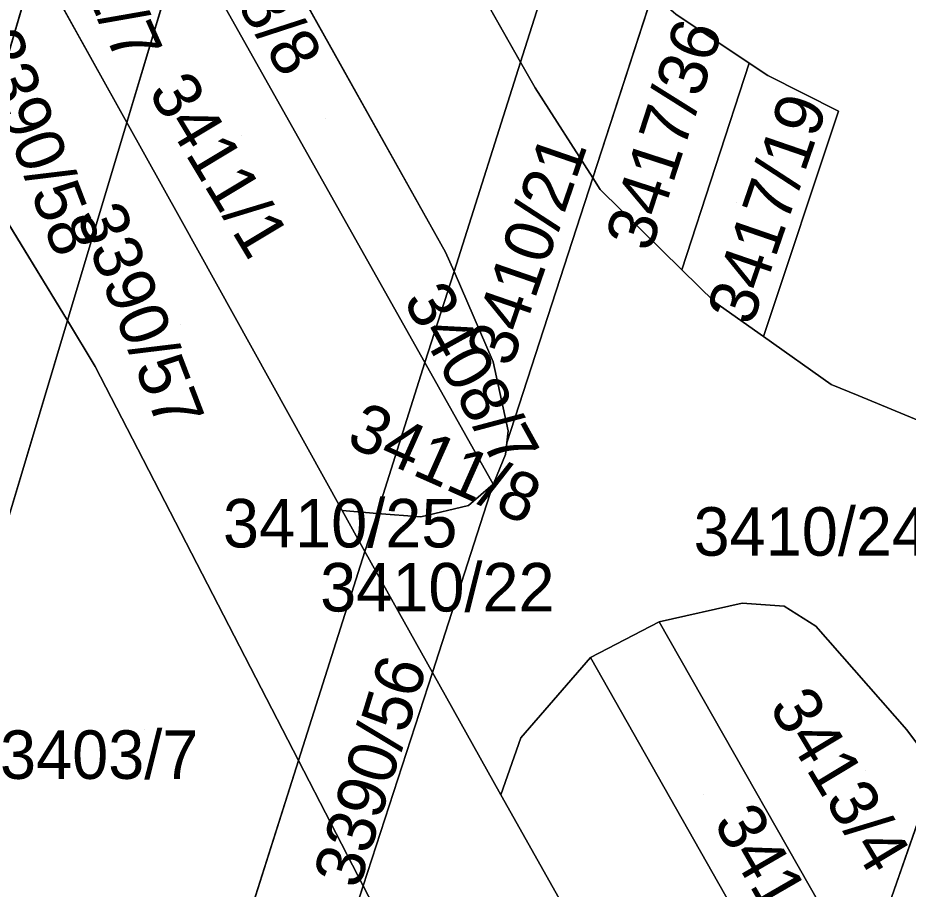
# Model space of a CAD drawing. Extents: x -262715 to -259381, y -1237238 to -1231182.
# Drawn here: x -261775.95 to -261739.24, y -1236168.6 to -1236132.68 of the extents above; entities that cross this region are included whole.
import ezdxf

# ---------------------------------------------------------------- set-up
doc = ezdxf.new("R2010")
doc.units = 0
for name, color, linetype in [('body_kn', 7, 'Continuous'), ('kladpar_druhypozemkov', 7, 'Continuous'), ('kladpar_hranice', 7, 'Continuous'), ('kladpar_parcelnecisla', 7, 'Continuous'), ('kladpar_plochy', 7, 'Continuous')]:
    doc.layers.add(name, color=color, linetype=linetype)

msp = doc.modelspace()

# ---------------------------------------------------------------- linework, layer by layer
at = {"layer": 'body_kn'}
for p, q in [((-261755.23, -1236134.51), (-261755.23, -1236134.51)), ((-261745.8, -1236134.54), (-261745.8, -1236134.54)), ((-261745.8, -1236134.54), (-261745.8, -1236134.54)), ((-261745.03, -1236135.05), (-261745.03, -1236135.05)), ((-261754.63, -1236135.57), (-261754.63, -1236135.57)), ((-261742.11, -1236136.53), (-261742.11, -1236136.53)), ((-261771.46, -1236136.99), (-261771.46, -1236136.99)), ((-261752.25, -1236139.28), (-261752.25, -1236139.28)), ((-261752.25, -1236139.28), (-261752.25, -1236139.28)), ((-261751.94, -1236139.76), (-261751.94, -1236139.76)), ((-261769.23, -1236140.99), (-261769.23, -1236140.99)), ((-261758.32, -1236142.34), (-261758.32, -1236142.34)), ((-261758.32, -1236142.34), (-261758.32, -1236142.34)), ((-261757.97, -1236143.14), (-261757.97, -1236143.14)), ((-261757.97, -1236143.14), (-261757.97, -1236143.14)), ((-261748.58, -1236143.06), (-261748.58, -1236143.06)), ((-261748.58, -1236143.06), (-261748.58, -1236143.06)), ((-261747.21, -1236144.4), (-261747.21, -1236144.4)), ((-261773.91, -1236145.16), (-261773.91, -1236145.16)), ((-261773.91, -1236145.16), (-261773.91, -1236145.16)), ((-261745.21, -1236145.81), (-261745.21, -1236145.81)), ((-261745.21, -1236145.81), (-261745.21, -1236145.81)), ((-261759.17, -1236146.89), (-261759.17, -1236146.89)), ((-261759.17, -1236146.89), (-261759.17, -1236146.89)), ((-261756.35, -1236146.86), (-261756.35, -1236146.86)), ((-261756.35, -1236146.86), (-261756.35, -1236146.86)), ((-261772.76, -1236147.05), (-261772.76, -1236147.05)), ((-261742.42, -1236147.79), (-261742.42, -1236147.79)), ((-261741.3, -1236148.25), (-261741.3, -1236148.25)), ((-261755.74, -1236149.7), (-261755.74, -1236149.7)), ((-261755.79, -1236150.2), (-261755.79, -1236150.2)), ((-261755.79, -1236150.2), (-261755.79, -1236150.2)), ((-261755.84, -1236150.68), (-261755.84, -1236150.68)), ((-261756.35, -1236151.9), (-261756.35, -1236151.9)), ((-261756.35, -1236151.9), (-261756.35, -1236151.9)), ((-261756.32, -1236151.82), (-261756.32, -1236151.82)), ((-261757.37, -1236152.78), (-261757.37, -1236152.78)), ((-261762.58, -1236152.99), (-261762.58, -1236152.99)), ((-261762.58, -1236152.99), (-261762.58, -1236152.99)), ((-261761.14, -1236153.11), (-261761.14, -1236153.11)), ((-261759.34, -1236153.25), (-261759.34, -1236153.25)), ((-261761.64, -1236154.68), (-261761.64, -1236154.68)), ((-261761.64, -1236154.68), (-261761.64, -1236154.68)), ((-261746.09, -1236156.8), (-261746.09, -1236156.8)), ((-261744.36, -1236156.93), (-261744.36, -1236156.93)), ((-261749.51, -1236157.58), (-261749.51, -1236157.58)), ((-261749.51, -1236157.58), (-261749.51, -1236157.58)), ((-261743.05, -1236157.75), (-261743.05, -1236157.75)), ((-261752.34, -1236159.04), (-261752.34, -1236159.04)), ((-261758.86, -1236159.66), (-261758.86, -1236159.66)), ((-261758.86, -1236159.66), (-261758.86, -1236159.66)), ((-261755.22, -1236162.36), (-261755.22, -1236162.36)), ((-261739.3, -1236162.03), (-261739.3, -1236162.03)), ((-261764.38, -1236163.29), (-261764.38, -1236163.29)), ((-261764.38, -1236163.29), (-261764.38, -1236163.29)), ((-261756.04, -1236164.71), (-261756.04, -1236164.71)), ((-261756.04, -1236164.71), (-261756.04, -1236164.71)), ((-261761.71, -1236168.46), (-261761.71, -1236168.46)), ((-261761.71, -1236168.46), (-261761.71, -1236168.46))]:
    msp.add_line(p, q, dxfattribs=at)
at = {"layer": 'kladpar_druhypozemkov'}
for p, q in [((-261763.28, -1236136.83), (-261763.28, -1236136.83)), ((-261749.93, -1236136.76), (-261749.93, -1236136.76)), ((-261766.73, -1236137.53), (-261766.73, -1236137.53)), ((-261773.98, -1236138.12), (-261773.98, -1236138.12)), ((-261746.33, -1236140.3), (-261746.33, -1236140.3)), ((-261755.61, -1236141.3), (-261755.61, -1236141.3)), ((-261769.24, -1236145.32), (-261769.24, -1236145.32)), ((-261756.73, -1236147.06), (-261756.73, -1236147.06)), ((-261758.67, -1236150.28), (-261758.67, -1236150.28)), ((-261742.87, -1236152.94), (-261742.87, -1236152.94)), ((-261761.67, -1236153.55), (-261761.67, -1236153.55)), ((-261758.47, -1236155.49), (-261758.47, -1236155.49)), ((-261770.74, -1236162), (-261770.74, -1236162)), ((-261761.78, -1236161.74), (-261761.78, -1236161.74)), ((-261741, -1236163.69), (-261741, -1236163.69)), ((-261747.7, -1236164.71), (-261747.7, -1236164.71))]:
    msp.add_line(p, q, dxfattribs=at)
at = {"layer": 'kladpar_hranice'}
for p, q in [((-261758.32, -1236142.34), (-261767.92, -1236125.18)), ((-261755.23, -1236134.51), (-261758.44, -1236128.81)), ((-261771.46, -1236136.99), (-261769.12, -1236129.19)), ((-261769.12, -1236129.19), (-261771.46, -1236136.99)), ((-261769.12, -1236129.19), (-261759.17, -1236146.89)), ((-261759.17, -1236146.89), (-261769.12, -1236129.19)), ((-261777.74, -1236138.89), (-261775.2, -1236130.26)), ((-261775.2, -1236130.26), (-261777.74, -1236138.89)), ((-261775.2, -1236130.26), (-261771.46, -1236136.99)), ((-261771.46, -1236136.99), (-261775.2, -1236130.26)), ((-261752.25, -1236139.28), (-261749.78, -1236131.69)), ((-261749.78, -1236131.69), (-261752.25, -1236139.28)), ((-261748.83, -1236132.52), (-261745.8, -1236134.54)), ((-261755.23, -1236134.51), (-261757.97, -1236143.14)), ((-261757.97, -1236143.14), (-261755.23, -1236134.51)), ((-261748.58, -1236143.06), (-261745.8, -1236134.54)), ((-261745.8, -1236134.54), (-261748.58, -1236143.06)), ((-261773.91, -1236145.16), (-261771.46, -1236136.99)), ((-261771.46, -1236136.99), (-261773.91, -1236145.16)), ((-261773.91, -1236145.16), (-261777.74, -1236138.89)), ((-261777.74, -1236138.89), (-261773.91, -1236145.16)), ((-261752.25, -1236139.28), (-261755.79, -1236150.2)), ((-261757.97, -1236143.14), (-261758.32, -1236142.34)), ((-261759.17, -1236146.89), (-261757.97, -1236143.14)), ((-261757.97, -1236143.14), (-261759.17, -1236146.89)), ((-261756.35, -1236146.86), (-261757.97, -1236143.14)), ((-261773.91, -1236145.16), (-261779.59, -1236164.12)), ((-261779.59, -1236164.12), (-261773.91, -1236145.16)), ((-261759.17, -1236146.89), (-261761.14, -1236153.11)), ((-261761.14, -1236153.11), (-261759.17, -1236146.89)), ((-261756.35, -1236151.9), (-261759.17, -1236146.89)), ((-261756.35, -1236151.9), (-261758.86, -1236159.66)), ((-261762.58, -1236152.99), (-261761.64, -1236154.68)), ((-261761.64, -1236154.68), (-261761.14, -1236153.11)), ((-261761.14, -1236153.11), (-261761.64, -1236154.68)), ((-261764.38, -1236163.29), (-261761.64, -1236154.68)), ((-261761.64, -1236154.68), (-261764.38, -1236163.29)), ((-261761.64, -1236154.68), (-261758.86, -1236159.66)), ((-261758.86, -1236159.66), (-261761.64, -1236154.68)), ((-261741.11, -1236172.33), (-261749.51, -1236157.58)), ((-261758.86, -1236159.66), (-261761.71, -1236168.46)), ((-261761.71, -1236168.46), (-261758.86, -1236159.66)), ((-261756.04, -1236164.71), (-261758.86, -1236159.66)), ((-261764.38, -1236163.29), (-261769.86, -1236180.55)), ((-261769.86, -1236180.55), (-261764.38, -1236163.29)), ((-261761.71, -1236168.46), (-261764.38, -1236163.29)), ((-261764.38, -1236163.29), (-261761.71, -1236168.46)), ((-261741.11, -1236172.33), (-261738.09, -1236163.65)), ((-261738.09, -1236163.65), (-261741.11, -1236172.33)), ((-261761.71, -1236168.46), (-261767.13, -1236185.17)), ((-261767.13, -1236185.17), (-261761.71, -1236168.46))]:
    msp.add_line(p, q, dxfattribs=at)
for points in [[(-261737.59, -1236079.27), (-261750.63, -1236120.02), (-261755.23, -1236134.51)], [(-261755.23, -1236134.51), (-261750.63, -1236120.02), (-261737.59, -1236079.27), (-261733.52, -1236081.75), (-261744.29, -1236114.83)], [(-261765.34, -1236116.57), (-261758.44, -1236128.81), (-261755.23, -1236134.51)], [(-261767.92, -1236125.18), (-261758.32, -1236142.34), (-261757.97, -1236143.14)], [(-261707.63, -1236132.68), (-261710.83, -1236134.92), (-261713.41, -1236136.11), (-261716.69, -1236137.63), (-261718.98, -1236138.19), (-261723.08, -1236139.2), (-261724.32, -1236139.28), (-261728.77, -1236139.56), (-261729.66, -1236139.47), (-261733.92, -1236139.06), (-261737.23, -1236149.94), (-261741.3, -1236148.25), (-261742.42, -1236147.79), (-261745.21, -1236145.81), (-261742.11, -1236136.53), (-261745.03, -1236135.05), (-261745.8, -1236134.54), (-261748.83, -1236132.52), (-261749.78, -1236131.69), (-261752.26, -1236129.51)], [(-261755.23, -1236134.51), (-261754.63, -1236135.57), (-261752.25, -1236139.28)], [(-261752.25, -1236139.28), (-261754.63, -1236135.57), (-261755.23, -1236134.51)], [(-261745.8, -1236134.54), (-261745.03, -1236135.05), (-261742.11, -1236136.53), (-261745.21, -1236145.81)], [(-261771.46, -1236136.99), (-261769.23, -1236140.99), (-261762.58, -1236152.99)], [(-261761.14, -1236153.11), (-261762.58, -1236152.99), (-261769.23, -1236140.99), (-261771.46, -1236136.99)], [(-261758.86, -1236159.66), (-261756.35, -1236151.9), (-261756.32, -1236151.82), (-261755.84, -1236150.68), (-261755.79, -1236150.2), (-261752.25, -1236139.28)], [(-261748.58, -1236143.06), (-261751.94, -1236139.76), (-261752.25, -1236139.28)], [(-261752.25, -1236139.28), (-261751.94, -1236139.76), (-261748.58, -1236143.06), (-261747.21, -1236144.4), (-261745.21, -1236145.81), (-261742.42, -1236147.79), (-261741.3, -1236148.25), (-261737.23, -1236149.94), (-261734.32, -1236151.15), (-261733.76, -1236151.19)], [(-261757.97, -1236143.14), (-261756.35, -1236146.86), (-261755.74, -1236149.7), (-261755.79, -1236150.2)], [(-261745.21, -1236145.81), (-261747.21, -1236144.4), (-261748.58, -1236143.06)], [(-261764.38, -1236163.29), (-261772.76, -1236147.05), (-261773.91, -1236145.16)], [(-261773.91, -1236145.16), (-261772.76, -1236147.05), (-261764.38, -1236163.29)], [(-261759.17, -1236146.89), (-261756.35, -1236151.9), (-261757.37, -1236152.78), (-261759.34, -1236153.25), (-261761.14, -1236153.11)], [(-261755.79, -1236150.2), (-261755.74, -1236149.7), (-261756.35, -1236146.86)], [(-261755.79, -1236150.2), (-261755.84, -1236150.68), (-261756.32, -1236151.82), (-261756.35, -1236151.9)], [(-261761.14, -1236153.11), (-261759.34, -1236153.25), (-261757.37, -1236152.78), (-261756.35, -1236151.9)], [(-261761.64, -1236154.68), (-261762.58, -1236152.99), (-261761.14, -1236153.11)], [(-261738.09, -1236163.65), (-261739.3, -1236162.03), (-261743.05, -1236157.75), (-261744.36, -1236156.93), (-261746.09, -1236156.8), (-261749.51, -1236157.58), (-261752.34, -1236159.04), (-261755.22, -1236162.36), (-261756.04, -1236164.71)], [(-261749.51, -1236157.58), (-261746.09, -1236156.8), (-261744.36, -1236156.93), (-261743.05, -1236157.75), (-261739.3, -1236162.03), (-261738.09, -1236163.65)], [(-261742.52, -1236176.38), (-261752.34, -1236159.04), (-261749.51, -1236157.58), (-261741.11, -1236172.33)], [(-261745.17, -1236184.03), (-261756.04, -1236164.71), (-261755.22, -1236162.36), (-261752.34, -1236159.04), (-261742.52, -1236176.38)], [(-261758.86, -1236159.66), (-261756.04, -1236164.71), (-261745.17, -1236184.03)], [(-261761.71, -1236168.46), (-261748.74, -1236193.6), (-261748.59, -1236193.87)], [(-261748.59, -1236193.87), (-261748.74, -1236193.6), (-261761.71, -1236168.46)]]:
    msp.add_lwpolyline(points, dxfattribs=at)
at = {"layer": 'kladpar_plochy'}
for points in [[(-261758.44, -1236128.81), (-261752.84, -1236110.87), (-261749.59, -1236109.14), (-261751.3, -1236105.94), (-261742.15, -1236076.63), (-261737.59, -1236079.27), (-261750.63, -1236120.02), (-261755.23, -1236134.51)], [(-261752.25, -1236139.28), (-261754.63, -1236135.57), (-261755.23, -1236134.51), (-261750.63, -1236120.02), (-261737.59, -1236079.27), (-261733.52, -1236081.75), (-261744.29, -1236114.83), (-261744.75, -1236115.19), (-261746.86, -1236117.41), (-261748.59, -1236119.73), (-261750.03, -1236122.23), (-261750.91, -1236124.83), (-261752.26, -1236129.51), (-261749.78, -1236131.69)], [(-261758.32, -1236142.34), (-261767.92, -1236125.18), (-261765.34, -1236116.57), (-261758.44, -1236128.81), (-261755.23, -1236134.51), (-261757.97, -1236143.14)], [(-261777.74, -1236138.89), (-261785.11, -1236126.78), (-261782.4, -1236117.31), (-261775.2, -1236130.26)], [(-261772.9, -1236122.46), (-261769.12, -1236129.19), (-261771.46, -1236136.99), (-261775.2, -1236130.26)], [(-261769.12, -1236129.19), (-261767.92, -1236125.18), (-261758.32, -1236142.34), (-261757.97, -1236143.14), (-261759.17, -1236146.89)], [(-261769.12, -1236129.19), (-261759.17, -1236146.89), (-261761.14, -1236153.11), (-261762.58, -1236152.99), (-261769.23, -1236140.99), (-261771.46, -1236136.99)], [(-261773.91, -1236145.16), (-261777.74, -1236138.89), (-261775.2, -1236130.26), (-261771.46, -1236136.99)], [(-261748.83, -1236132.52), (-261745.8, -1236134.54), (-261748.58, -1236143.06), (-261751.94, -1236139.76), (-261752.25, -1236139.28), (-261749.78, -1236131.69)], [(-261756.35, -1236146.86), (-261757.97, -1236143.14), (-261755.23, -1236134.51), (-261754.63, -1236135.57), (-261752.25, -1236139.28), (-261755.79, -1236150.2), (-261755.74, -1236149.7)], [(-261745.21, -1236145.81), (-261747.21, -1236144.4), (-261748.58, -1236143.06), (-261745.8, -1236134.54), (-261745.03, -1236135.05), (-261742.11, -1236136.53)], [(-261762.58, -1236152.99), (-261761.64, -1236154.68), (-261764.38, -1236163.29), (-261772.76, -1236147.05), (-261773.91, -1236145.16), (-261771.46, -1236136.99), (-261769.23, -1236140.99)], [(-261777.74, -1236138.89), (-261773.91, -1236145.16), (-261779.59, -1236164.12), (-261783.31, -1236157.84)], [(-261756.04, -1236164.71), (-261758.86, -1236159.66), (-261756.35, -1236151.9), (-261756.32, -1236151.82), (-261755.84, -1236150.68), (-261755.79, -1236150.2), (-261752.25, -1236139.28), (-261751.94, -1236139.76), (-261748.58, -1236143.06), (-261747.21, -1236144.4), (-261745.21, -1236145.81), (-261742.42, -1236147.79), (-261741.3, -1236148.25), (-261737.23, -1236149.94), (-261734.32, -1236151.15), (-261733.76, -1236151.19), (-261738.09, -1236163.65), (-261739.3, -1236162.03), (-261743.05, -1236157.75), (-261744.36, -1236156.93), (-261746.09, -1236156.8), (-261749.51, -1236157.58), (-261752.34, -1236159.04), (-261755.22, -1236162.36)], [(-261757.97, -1236143.14), (-261756.35, -1236146.86), (-261755.74, -1236149.7), (-261755.79, -1236150.2), (-261755.84, -1236150.68), (-261756.32, -1236151.82), (-261756.35, -1236151.9), (-261759.17, -1236146.89)], [(-261773.91, -1236145.16), (-261772.76, -1236147.05), (-261764.38, -1236163.29), (-261769.86, -1236180.55), (-261779.59, -1236164.12)], [(-261759.17, -1236146.89), (-261756.35, -1236151.9), (-261757.37, -1236152.78), (-261759.34, -1236153.25), (-261761.14, -1236153.11)], [(-261758.86, -1236159.66), (-261761.64, -1236154.68), (-261761.14, -1236153.11), (-261759.34, -1236153.25), (-261757.37, -1236152.78), (-261756.35, -1236151.9)], [(-261761.64, -1236154.68), (-261762.58, -1236152.99), (-261761.14, -1236153.11)], [(-261761.64, -1236154.68), (-261758.86, -1236159.66), (-261761.71, -1236168.46), (-261764.38, -1236163.29)], [(-261749.51, -1236157.58), (-261746.09, -1236156.8), (-261744.36, -1236156.93), (-261743.05, -1236157.75), (-261739.3, -1236162.03), (-261738.09, -1236163.65), (-261741.11, -1236172.33)], [(-261742.52, -1236176.38), (-261752.34, -1236159.04), (-261749.51, -1236157.58), (-261741.11, -1236172.33)], [(-261745.17, -1236184.03), (-261756.04, -1236164.71), (-261755.22, -1236162.36), (-261752.34, -1236159.04), (-261742.52, -1236176.38)], [(-261761.71, -1236168.46), (-261758.86, -1236159.66), (-261756.04, -1236164.71), (-261745.17, -1236184.03), (-261748.59, -1236193.87), (-261748.74, -1236193.6)], [(-261764.38, -1236163.29), (-261761.71, -1236168.46), (-261767.13, -1236185.17), (-261769.86, -1236180.55)], [(-261738.09, -1236163.65), (-261735.67, -1236166.9), (-261739.23, -1236169.52), (-261736.65, -1236174.1), (-261737.97, -1236177.83), (-261741.11, -1236172.33)], [(-261761.71, -1236168.46), (-261748.74, -1236193.6), (-261748.59, -1236193.87), (-261753.65, -1236208.43), (-261759, -1236198.9), (-261767.13, -1236185.17)]]:
    msp.add_lwpolyline(points, close=True, dxfattribs=at)
msp.add_lwpolyline([(-261710.83, -1236134.92), (-261713.41, -1236136.11), (-261716.69, -1236137.63), (-261718.98, -1236138.19), (-261723.08, -1236139.2), (-261724.32, -1236139.28), (-261728.77, -1236139.56), (-261729.66, -1236139.47), (-261733.92, -1236139.06), (-261737.23, -1236149.94), (-261741.3, -1236148.25), (-261742.42, -1236147.79), (-261745.21, -1236145.81), (-261742.11, -1236136.53), (-261745.03, -1236135.05), (-261745.8, -1236134.54), (-261748.83, -1236132.52)], dxfattribs=at)

# ---------------------------------------------------------------- texts
at = {"layer": 'kladpar_parcelnecisla'}
for s, rotation, p in [('3411/7', 294, (-261775.086, -1236127.294)), ('3408/8', 302, (-261769.328, -1236128.307)), ('3417/36', 72, (-261749.87, -1236142.383)), ('3390/58', 291, (-261777.835, -1236133.629)), ('3411/1', 301, (-261770.605, -1236135.733)), ('3417/19', 71, (-261745.699, -1236145.426)), ('3410/21', 71, (-261755.613, -1236147.132)), ('3390/57', 291, (-261773.55, -1236140.796)), ('3408/7', 299, (-261760.093, -1236144.32)), ('3411/8', 336, (-261762.474, -1236150.273)), ('3390/56', 73, (-261761.894, -1236168.635)), ('3413/4', 301, (-261745.01, -1236161.083)), ('3412/3', 300, (-261747.302, -1236165.852))]:
    msp.add_text(s, height=2, rotation=rotation, dxfattribs=at).set_placement(p)
for s, p in [('3410/25', (-261767.497, -1236154.51)), ('3410/24', (-261748.092, -1236154.85)), ('3410/22', (-261763.489, -1236157.15)), ('3403/7', (-261776.689, -1236164.05))]:
    msp.add_text(s, height=2, dxfattribs=at).set_placement(p)

doc.saveas('drawing.dxf')
